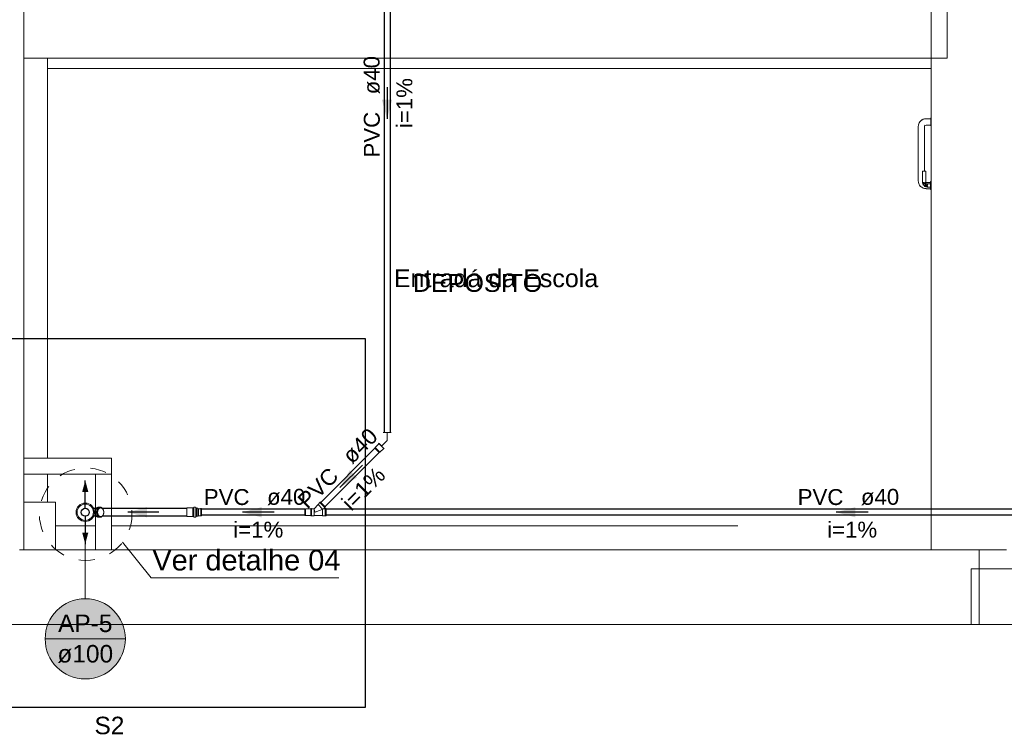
# Model space of a CAD drawing. Header units: millimetres. Extents: x -261 to 187, y -214 to 106.
# Tile 313 of 656: x -221.87 to -215.68, y -90.3 to -85.84. Entities that reach past the tile are written whole.
import ezdxf

# ---------------------------------------------------------------- set-up
doc = ezdxf.new("R2010")
doc.units = ezdxf.units.MM
doc.header["$LTSCALE"] = 0.005
doc.header["$MEASUREMENT"] = 0
doc.linetypes.add('HIDDEN', pattern=[0.9525, 0.635, -0.3175])
doc.linetypes.add('NULL', pattern=[0])
doc.layers.get('0').update_dxf_attribs({"lineweight": 18})
for name, color, linetype, lineweight in [('Ambiente-Textos', 9, 'Continuous', 5), ('AP-Condutos', 4, 'Continuous', 25), ('AP-Conexões', 9, 'Continuous', 18), ('AP-Indicação coluna', 5, 'Continuous', 13), ('AP-Sentido conduto', 9, 'Continuous', 30), ('AP-Textos conduto', 7, 'Continuous', 9), ('AP-Textos conduto Ar condicionado', 7, 'Continuous', 9), ('DI-Detalhes', 1, 'Continuous', 30), ('IFC-Laje-Contorno', 9, 'Continuous', 5), ('IFC-Parede padrão-Contorno', 9, 'Continuous', 5), ('IFC-Parede-Contorno', 9, 'Continuous', 5), ('IFC-Pilar-Contorno', 9, 'Continuous', 5), ('IFC-Porta-Contorno', 9, 'Continuous', 5), ('IFC-Viga-Contorno', 9, 'Continuous', 5), ('Simbolos', 5, 'Continuous', 20), ('Simbolos_int', 174, 'Continuous', 5), ('Textos', 7, 'Continuous', 9)]:
    doc.layers.add(name, color=color, linetype=linetype, lineweight=lineweight)
doc.styles.add('Arial', font='arial.ttf')

msp = doc.modelspace()

# ---------------------------------------------------------------- hatches: boundary and pattern name
at = {"layer": 'AP-Condutos', "linetype": 'Continuous'}
for points in [[(-221.4568, -88.7388), (-221.4762, -88.8113), (-221.4374, -88.8113)], [(-221.4568, -89.1388), (-221.4374, -89.0664), (-221.4762, -89.0664)]]:
    msp.add_hatch(color=151, dxfattribs=at).paths.add_polyline_path(points)
at = {"layer": 'AP-Indicação coluna', "linetype": 'Continuous'}
msp.add_hatch(color=161, dxfattribs=at).paths.add_polyline_path([(-221.2047, -89.7347), (-221.2056, -89.7127), (-221.2085, -89.6909), (-221.2133, -89.6694), (-221.2199, -89.6485), (-221.2283, -89.6281), (-221.2384, -89.6086), (-221.2503, -89.5901), (-221.2636, -89.5726), (-221.2785, -89.5564), (-221.2947, -89.5416), (-221.3122, -89.5282), (-221.3307, -89.5163), (-221.3502, -89.5062), (-221.3705, -89.4978), (-221.3915, -89.4912), (-221.413, -89.4864), (-221.4348, -89.4835), (-221.4568, -89.4826), (-221.4787, -89.4835), (-221.5005, -89.4864), (-221.522, -89.4912), (-221.543, -89.4978), (-221.5633, -89.5062), (-221.5828, -89.5163), (-221.6014, -89.5282), (-221.6188, -89.5416), (-221.635, -89.5564), (-221.6499, -89.5726), (-221.6633, -89.5901), (-221.6751, -89.6086), (-221.6853, -89.6281), (-221.6937, -89.6485), (-221.7003, -89.6694), (-221.705, -89.6909), (-221.7079, -89.7127), (-221.7089, -89.7347), (-221.7079, -89.7566), (-221.705, -89.7785), (-221.7003, -89.7999), (-221.6937, -89.8209), (-221.6853, -89.8412), (-221.6751, -89.8607), (-221.6633, -89.8793), (-221.6499, -89.8967), (-221.635, -89.9129), (-221.6188, -89.9278), (-221.6014, -89.9412), (-221.5828, -89.953), (-221.5633, -89.9632), (-221.543, -89.9716), (-221.522, -89.9782), (-221.5005, -89.9829), (-221.4787, -89.9858), (-221.4568, -89.9868), (-221.4348, -89.9858), (-221.413, -89.9829), (-221.3915, -89.9782), (-221.3705, -89.9716), (-221.3502, -89.9632), (-221.3307, -89.953), (-221.3122, -89.9412), (-221.2947, -89.9278), (-221.2785, -89.9129), (-221.2636, -89.8967), (-221.2503, -89.8793), (-221.2384, -89.8607), (-221.2283, -89.8412), (-221.2199, -89.8209), (-221.2133, -89.7999), (-221.2085, -89.7785), (-221.2056, -89.7566)])
at = {"layer": 'AP-Sentido conduto', "linetype": 'Continuous'}
for points in [[(-219.5609, -86.4672), (-219.5286, -86.3464), (-219.5933, -86.3464)], [(-219.8574, -88.7837), (-219.7492, -88.7212), (-219.7949, -88.6755)], [(-221.19, -88.9388), (-221.0693, -88.9712), (-221.0693, -88.9065)], [(-220.4697, -88.9388), (-220.349, -88.9712), (-220.349, -88.9065)], [(-216.7387, -88.9388), (-216.618, -88.9712), (-216.618, -88.9065)]]:
    msp.add_hatch(color=7, dxfattribs=at).paths.add_polyline_path(points)

# ---------------------------------------------------------------- linework, layer by layer
for p, q in [((-220.7575, -88.9135), (-220.7505, -88.9135)), ((-220.7575, -88.9135), (-220.7575, -88.9642)), ((-220.7505, -88.9135), (-220.7505, -88.9642)), ((-220.7505, -88.9135), (-220.7475, -88.9164)), ((-220.7461, -88.917), (-220.732, -88.917)), ((-220.7461, -88.917), (-220.7461, -88.9606)), ((-220.732, -88.917), (-220.731, -88.916)), ((-220.731, -88.916), (-220.727, -88.916)), ((-220.731, -88.916), (-220.731, -88.9616)), ((-220.727, -88.916), (-220.727, -88.9616)), ((-220.7575, -88.9642), (-220.7505, -88.9642)), ((-220.7505, -88.9642), (-220.7475, -88.9612)), ((-220.7461, -88.9606), (-220.732, -88.9606)), ((-220.732, -88.9606), (-220.731, -88.9616)), ((-220.731, -88.9616), (-220.727, -88.9616)), ((-221.0431, -89.3519), (-221.2218, -89.1266)), ((-219.8645, -89.3519), (-221.0431, -89.3519))]:
    msp.add_line(p, q)
for points in [[(-220.7475, -88.9164), (-220.7474, -88.9166), (-220.7472, -88.9167), (-220.7471, -88.9168), (-220.7469, -88.9168), (-220.7468, -88.9169), (-220.7466, -88.917), (-220.7464, -88.917), (-220.7463, -88.917), (-220.7461, -88.917)], [(-220.7461, -88.9606), (-220.7463, -88.9606), (-220.7464, -88.9607), (-220.7466, -88.9607), (-220.7468, -88.9607), (-220.7469, -88.9608), (-220.7471, -88.9609), (-220.7472, -88.961), (-220.7474, -88.9611), (-220.7475, -88.9612)]]:
    msp.add_lwpolyline(points)
at = {"linetype": 'HIDDEN', "ltscale": 0.5}
msp.add_circle((-221.454, -88.9516), 0.2908, dxfattribs=at)
at = {"layer": 'AP-Condutos'}
for p, q in [((-219.5797, -84.3356), (-219.5797, -88.4372)), ((-219.5421, -84.3356), (-219.5421, -88.4372)), ((-219.6368, -88.5365), (-219.9775, -88.8772)), ((-219.6102, -88.5631), (-219.9509, -88.9038)), ((-220.8195, -88.9151), (-221.3483, -88.9151)), ((-220.0781, -88.92), (-220.727, -88.92)), ((-209.6759, -88.92), (-219.9441, -88.92)), ((-220.8195, -88.9626), (-221.3483, -88.9626)), ((-220.0781, -88.9576), (-220.727, -88.9576)), ((-209.6759, -88.9576), (-219.9441, -88.9576))]:
    msp.add_line(p, q, dxfattribs=at)
for points in [[(-221.4568, -88.9138), (-221.4568, -88.7388)], [(-221.4568, -88.9638), (-221.4568, -89.1388)]]:
    msp.add_lwpolyline(points, dxfattribs=at)
msp.add_circle((-221.4568, -88.9388), 0.025, dxfattribs=at)
msp.add_circle((-221.4568, -88.9388), 0.025, dxfattribs=at)
at = {"layer": 'AP-Conexões'}
for p, q in [((-219.5859, -88.4372), (-219.5359, -88.4372)), ((-219.5609, -88.4872), (-219.5609, -88.4372)), ((-219.5786, -88.5403), (-219.614, -88.5049)), ((-219.5609, -88.4872), (-219.5963, -88.5226))]:
    msp.add_line(p, q, dxfattribs=at)
at = {"layer": 'AP-Indicação coluna'}
for p, q in [((-221.4568, -89.4826), (-221.4568, -88.9965)), ((-221.7089, -89.7347), (-221.2047, -89.7347))]:
    msp.add_line(p, q, dxfattribs=at)
msp.add_circle((-221.4568, -89.7347), 0.2521, dxfattribs=at)
msp.add_circle((-221.4568, -89.7347), 0.2521, dxfattribs=at)
at = {"layer": 'AP-Sentido conduto'}
for points in [[(-219.5609, -86.2672), (-219.5609, -86.4672)], [(-219.716, -88.6423), (-219.8574, -88.7837)], [(-220.9937, -88.9388), (-221.19, -88.9388)], [(-220.2697, -88.9388), (-220.4697, -88.9388)], [(-216.5387, -88.9388), (-216.7387, -88.9388)]]:
    msp.add_lwpolyline(points, dxfattribs=at)
at = {"layer": 'DI-Detalhes'}
msp.add_lwpolyline([(-222.9144, -90.1642), (-219.6955, -90.1642), (-219.6955, -87.8479), (-222.9144, -87.8479), (-222.9144, -90.1642)], dxfattribs=at)
at = {"layer": 'IFC-Laje-Contorno', "lineweight": 5}
for p, q in [((-221.8423, -88.5997), (-221.8423, -88.1285)), ((-221.8423, -88.5997), (-221.2916, -88.5997)), ((-221.2916, -89.1747), (-221.2916, -88.5997)), ((-217.3569, -89.1747), (-216.1412, -89.1747))]:
    msp.add_line(p, q, dxfattribs=at)
at = {"layer": 'IFC-Parede padrão-Contorno', "lineweight": 5}
for p, q in [((-221.8423, -88.306), (-221.8423, -76.3743)), ((-216.0412, -86.0686), (-216.0412, -85.6031)), ((-221.8423, -86.0854), (-220.1406, -86.0854)), ((-220.1406, -86.0854), (-219.4518, -86.0854)), ((-219.4518, -86.0854), (-218.1807, -86.0854)), ((-218.1807, -86.0854), (-216.9794, -86.0854)), ((-216.9794, -86.0854), (-216.0483, -86.0854)), ((-216.0483, -86.0854), (-216.0481, -86.0854)), ((-216.0481, -86.0854), (-216.0447, -86.0854)), ((-216.0447, -86.0854), (-216.0412, -86.0854)), ((-216.0412, -86.0854), (-216.0412, -86.0686)), ((-221.8423, -88.5942), (-221.8423, -88.306)), ((-221.8423, -88.811), (-221.8423, -88.5942)), ((-221.8423, -88.5997), (-221.5972, -88.5997)), ((-221.5972, -88.5997), (-221.4079, -88.5997)), ((-221.4079, -88.5997), (-221.2916, -88.5997)), ((-221.2916, -88.6341), (-221.2916, -88.5997)), ((-221.2916, -88.6552), (-221.2916, -88.6341)), ((-221.8423, -88.6997), (-221.5972, -88.6997)), ((-221.5972, -88.6997), (-221.4079, -88.6997)), ((-221.4079, -88.6997), (-221.2916, -88.6997)), ((-221.3916, -88.9111), (-221.3916, -88.6997)), ((-221.2916, -88.6997), (-221.2916, -88.6552)), ((-221.2916, -88.9111), (-221.2916, -88.6997)), ((-221.8423, -88.8503), (-221.8423, -88.811)), ((-221.8423, -88.9483), (-221.8423, -88.8503)), ((-221.8423, -89.0951), (-221.8423, -88.9483)), ((-221.3916, -89.0744), (-221.3916, -88.9111)), ((-221.2916, -89.0744), (-221.2916, -88.9111)), ((-221.3916, -89.1747), (-221.3916, -89.0744)), ((-221.2916, -89.1747), (-221.2916, -89.0744)), ((-221.8423, -89.129), (-221.8423, -89.0951)), ((-221.8423, -89.1747), (-221.8423, -89.129)), ((-221.8701, -89.1747), (-221.8423, -89.1747))]:
    msp.add_line(p, q, dxfattribs=at)
at = {"layer": 'IFC-Parede-Contorno', "lineweight": 5}
for p, q in [((-216.1412, -85.9532), (-216.1412, -83.1831)), ((-216.1412, -86.2961), (-216.1412, -85.9532)), ((-216.1412, -86.9884), (-216.1412, -86.2961)), ((-216.1412, -87.0279), (-216.1412, -86.9884)), ((-216.1412, -87.1542), (-216.1412, -87.0279)), ((-216.1412, -88.0553), (-216.1412, -87.1542)), ((-216.1412, -88.5141), (-216.1412, -88.0553)), ((-216.1412, -88.8835), (-216.1412, -88.5141)), ((-216.1412, -88.9916), (-216.1412, -88.8835)), ((-216.1412, -89.0453), (-216.1412, -88.9916)), ((-216.1412, -89.0561), (-216.1412, -89.0453)), ((-216.1412, -89.1362), (-216.1412, -89.0561)), ((-216.1412, -89.1513), (-216.1412, -89.1362)), ((-221.8683, -89.1747), (-216.7905, -89.1747)), ((-216.7905, -89.1747), (-216.4635, -89.1747)), ((-216.4635, -89.1747), (-216.1962, -89.1747)), ((-216.1962, -89.1747), (-216.179, -89.1747)), ((-216.179, -89.1747), (-215.8412, -89.1747)), ((-216.1412, -89.1747), (-216.1412, -89.1513)), ((-216.1147, -89.1747), (-215.6694, -89.1747)), ((-215.8412, -89.6447), (-215.8412, -89.1747)), ((-215.8412, -89.3761), (-215.8412, -89.1747)), ((-215.8912, -89.4555), (-215.8912, -89.2947)), ((-215.8912, -89.2947), (-211.1642, -89.2947)), ((-215.8412, -89.6447), (-215.8412, -89.3761)), ((-215.8912, -89.5723), (-215.8912, -89.4555)), ((-215.8912, -89.6447), (-215.8912, -89.5723)), ((-221.9695, -89.6447), (-216.179, -89.6447)), ((-216.179, -89.6447), (-215.8412, -89.6447)), ((-215.8912, -89.6447), (-211.1642, -89.6447))]:
    msp.add_line(p, q, dxfattribs=at)
at = {"layer": 'IFC-Pilar-Contorno', "lineweight": 5}
for p, q in [((-221.8437, -88.9176), (-221.8437, -88.8754)), ((-221.8437, -88.8754), (-221.8023, -88.8754)), ((-221.8023, -88.8754), (-221.6719, -88.8754)), ((-221.6719, -88.8754), (-221.6437, -88.8754)), ((-221.6437, -88.9375), (-221.6437, -88.8754)), ((-221.8437, -88.9797), (-221.8437, -88.9176)), ((-221.6437, -89.1332), (-221.6437, -88.9375)), ((-221.8437, -89.1754), (-221.8437, -88.9797)), ((-221.6437, -89.1754), (-221.6437, -89.1332)), ((-221.8437, -89.1754), (-221.8156, -89.1754)), ((-221.8156, -89.1754), (-221.6851, -89.1754)), ((-221.6851, -89.1754), (-221.6437, -89.1754))]:
    msp.add_line(p, q, dxfattribs=at)
at = {"layer": 'IFC-Porta-Contorno', "lineweight": 5}
for p, q in [((-216.2131, -86.4848), (-216.2096, -86.48)), ((-216.2096, -86.48), (-216.203, -86.4751)), ((-216.2096, -86.48), (-216.2054, -86.477)), ((-216.2054, -86.477), (-216.2015, -86.4746)), ((-216.203, -86.4751), (-216.2, -86.4736)), ((-216.2015, -86.4746), (-216.1934, -86.4692)), ((-216.1934, -86.4692), (-216.184, -86.4673)), ((-216.184, -86.4673), (-216.1742, -86.4654)), ((-216.184, -86.4673), (-216.1828, -86.4671)), ((-216.1828, -86.4671), (-216.1742, -86.4661)), ((-216.1742, -86.4654), (-216.1442, -86.4654)), ((-216.1442, -86.4604), (-216.1412, -86.4604)), ((-216.1442, -86.4612), (-216.1442, -86.4604)), ((-216.1442, -86.4637), (-216.1442, -86.4612)), ((-216.1442, -86.4677), (-216.1442, -86.4637)), ((-216.1442, -86.4729), (-216.1442, -86.4677)), ((-216.1442, -86.4789), (-216.1442, -86.4729)), ((-216.1442, -86.4854), (-216.1442, -86.4789)), ((-216.2242, -86.5154), (-216.2223, -86.5057)), ((-216.2242, -86.6716), (-216.2242, -86.5154)), ((-216.2235, -86.5154), (-216.2225, -86.5068)), ((-216.2225, -86.5068), (-216.2223, -86.5057)), ((-216.2225, -86.5066), (-216.2224, -86.5061)), ((-216.2224, -86.5061), (-216.2204, -86.4963)), ((-216.2204, -86.4963), (-216.215, -86.4882)), ((-216.2169, -86.491), (-216.2131, -86.4848)), ((-216.1842, -86.5154), (-216.1813, -86.5083)), ((-216.1842, -86.6716), (-216.1842, -86.5154)), ((-216.1835, -86.5107), (-216.1795, -86.5063)), ((-216.1813, -86.5083), (-216.1742, -86.5054)), ((-216.1742, -86.5054), (-216.1442, -86.5054)), ((-216.1442, -86.4919), (-216.1442, -86.4854)), ((-216.1442, -86.4979), (-216.1442, -86.4919)), ((-216.1442, -86.5031), (-216.1442, -86.4979)), ((-216.1442, -86.5071), (-216.1442, -86.5031)), ((-216.1442, -86.5095), (-216.1442, -86.5071)), ((-216.1442, -86.5104), (-216.1442, -86.5095)), ((-216.1442, -86.5104), (-216.1412, -86.5104)), ((-216.2242, -86.6992), (-216.2242, -86.6716)), ((-216.2242, -86.8554), (-216.2242, -86.6992)), ((-216.1842, -86.6992), (-216.1842, -86.6716)), ((-216.1842, -86.7954), (-216.1842, -86.6992)), ((-216.1962, -86.8654), (-216.1962, -86.7954)), ((-216.1962, -86.7954), (-216.1959, -86.7954)), ((-216.1959, -86.7954), (-216.1949, -86.7954)), ((-216.1949, -86.7954), (-216.1933, -86.7954)), ((-216.1933, -86.7954), (-216.1912, -86.7954)), ((-216.1912, -86.7954), (-216.1888, -86.7954)), ((-216.1888, -86.7954), (-216.1862, -86.7954)), ((-216.1862, -86.7954), (-216.1836, -86.7954)), ((-216.1836, -86.7954), (-216.1812, -86.7954)), ((-216.1812, -86.7954), (-216.1792, -86.7954)), ((-216.1792, -86.7954), (-216.1776, -86.7954)), ((-216.1776, -86.7954), (-216.1766, -86.7954)), ((-216.1766, -86.7954), (-216.1762, -86.7954)), ((-216.1762, -86.8654), (-216.1762, -86.7954)), ((-216.2242, -86.8554), (-216.2223, -86.8651)), ((-216.2235, -86.8554), (-216.2225, -86.864)), ((-216.2225, -86.864), (-216.2223, -86.8651)), ((-216.2223, -86.8651), (-216.2204, -86.8745)), ((-216.2204, -86.8745), (-216.215, -86.8826)), ((-216.216, -86.8812), (-216.2146, -86.8842)), ((-216.215, -86.8826), (-216.2127, -86.8866)), ((-216.2146, -86.8842), (-216.2096, -86.8908)), ((-216.2127, -86.8866), (-216.2096, -86.8908)), ((-216.2096, -86.8908), (-216.2048, -86.8943)), ((-216.2048, -86.8943), (-216.1986, -86.8981)), ((-216.2015, -86.8962), (-216.1934, -86.9016)), ((-216.1962, -86.8654), (-216.1957, -86.8675)), ((-216.1957, -86.8675), (-216.1951, -86.8696)), ((-216.1951, -86.8696), (-216.1912, -86.8654)), ((-216.1951, -86.8696), (-216.1939, -86.8739)), ((-216.1949, -86.8654), (-216.1933, -86.8654)), ((-216.1939, -86.8739), (-216.1912, -86.8654)), ((-216.1939, -86.8739), (-216.1862, -86.8654)), ((-216.1939, -86.8739), (-216.1922, -86.8804)), ((-216.1934, -86.9016), (-216.1835, -86.9036)), ((-216.1933, -86.8654), (-216.1912, -86.8654)), ((-216.1922, -86.8804), (-216.1867, -86.8859)), ((-216.1912, -86.8654), (-216.1888, -86.8654)), ((-216.1895, -86.8737), (-216.1776, -86.8654)), ((-216.1895, -86.8737), (-216.1862, -86.8654)), ((-216.1895, -86.8737), (-216.1807, -86.8747)), ((-216.1895, -86.8737), (-216.1872, -86.8808)), ((-216.1888, -86.8654), (-216.1862, -86.8654)), ((-216.1872, -86.8808), (-216.1832, -86.883)), ((-216.1867, -86.8859), (-216.184, -86.8886)), ((-216.184, -86.8886), (-216.1832, -86.883)), ((-216.184, -86.8886), (-216.1768, -86.883)), ((-216.184, -86.8886), (-216.1812, -86.8914)), ((-216.184, -86.9035), (-216.1742, -86.9054)), ((-216.184, -86.9035), (-216.1828, -86.9037)), ((-216.1835, -86.9036), (-216.1831, -86.9036)), ((-216.1832, -86.883), (-216.1753, -86.8764)), ((-216.1832, -86.883), (-216.1768, -86.883)), ((-216.1828, -86.9037), (-216.1742, -86.9047)), ((-216.1812, -86.8654), (-216.1792, -86.8654)), ((-216.1812, -86.8914), (-216.1745, -86.8887)), ((-216.1812, -86.8914), (-216.1747, -86.8931)), ((-216.1807, -86.8747), (-216.1776, -86.8654)), ((-216.1807, -86.8747), (-216.1762, -86.8654)), ((-216.1807, -86.8747), (-216.1733, -86.8725)), ((-216.1807, -86.8747), (-216.1753, -86.8764)), ((-216.1792, -86.8654), (-216.1776, -86.8654)), ((-216.1768, -86.883), (-216.1745, -86.8887)), ((-216.1762, -86.8646), (-216.1742, -86.8654)), ((-216.1762, -86.8654), (-216.1748, -86.8689)), ((-216.1753, -86.8764), (-216.171, -86.8773)), ((-216.1748, -86.8689), (-216.1733, -86.8725)), ((-216.1747, -86.8931), (-216.1662, -86.8854)), ((-216.1747, -86.8931), (-216.1662, -86.8904)), ((-216.1747, -86.8931), (-216.1705, -86.8943)), ((-216.1745, -86.8887), (-216.1662, -86.8783)), ((-216.1745, -86.8887), (-216.1662, -86.8854)), ((-216.1742, -86.8654), (-216.1462, -86.8654)), ((-216.1742, -86.9054), (-216.1462, -86.9054)), ((-216.1733, -86.8725), (-216.1698, -86.8739)), ((-216.171, -86.8773), (-216.1662, -86.8754)), ((-216.171, -86.8773), (-216.1662, -86.8783)), ((-216.1705, -86.8943), (-216.1662, -86.8904)), ((-216.1705, -86.8943), (-216.1683, -86.8948)), ((-216.1698, -86.8739), (-216.1662, -86.8754)), ((-216.1683, -86.8948), (-216.1662, -86.8954)), ((-216.1662, -86.8754), (-216.1462, -86.8754)), ((-216.1662, -86.8804), (-216.1662, -86.8783)), ((-216.1662, -86.888), (-216.1662, -86.8854)), ((-216.1662, -86.8904), (-216.1662, -86.888)), ((-216.1662, -86.8925), (-216.1662, -86.8904)), ((-216.1662, -86.8941), (-216.1662, -86.8925)), ((-216.1662, -86.8954), (-216.1462, -86.8954)), ((-216.1462, -86.8604), (-216.1412, -86.8604)), ((-216.1462, -86.8612), (-216.1462, -86.8604)), ((-216.1462, -86.8637), (-216.1462, -86.8612)), ((-216.1462, -86.8677), (-216.1462, -86.8637)), ((-216.1462, -86.8729), (-216.1462, -86.8677)), ((-216.1462, -86.8789), (-216.1462, -86.8729)), ((-216.1462, -86.8854), (-216.1462, -86.8789)), ((-216.1462, -86.8919), (-216.1462, -86.8854)), ((-216.1462, -86.8979), (-216.1462, -86.8919)), ((-216.1462, -86.9031), (-216.1462, -86.8979)), ((-216.1462, -86.9071), (-216.1462, -86.9031)), ((-216.1462, -86.9095), (-216.1462, -86.9071)), ((-216.1462, -86.9104), (-216.1462, -86.9095)), ((-216.1462, -86.9104), (-216.1412, -86.9104))]:
    msp.add_line(p, q, dxfattribs=at)
at = {"layer": 'IFC-Viga-Contorno', "lineweight": 5}
for p, q in [((-221.6937, -88.5997), (-221.6937, -86.0854)), ((-221.6937, -86.1504), (-216.1412, -86.1504)), ((-221.6937, -88.8754), (-221.6937, -88.6997)), ((-221.6437, -89.0247), (-221.3916, -89.0247)), ((-221.2916, -89.0247), (-217.3569, -89.0247))]:
    msp.add_line(p, q, dxfattribs=at)
at = {"layer": 'Simbolos'}
for p, q in [((-219.6113, -88.5076), (-219.6353, -88.5317)), ((-219.6113, -88.5076), (-219.5813, -88.5376)), ((-219.6353, -88.5317), (-219.6376, -88.5357)), ((-219.6053, -88.5616), (-219.6094, -88.564)), ((-219.5813, -88.5376), (-219.6053, -88.5616)), ((-219.9937, -88.8909), (-220.0193, -88.9164)), ((-219.9831, -88.8786), (-219.9937, -88.8892)), ((-219.9937, -88.8892), (-219.9937, -88.8909)), ((-219.9803, -88.8743), (-219.9831, -88.8772)), ((-219.9831, -88.8772), (-219.9831, -88.8786)), ((-219.9803, -88.8743), (-219.948, -88.9066)), ((-221.405, -88.9135), (-221.395, -88.9135)), ((-221.3879, -88.9115), (-221.3835, -88.9115)), ((-221.3632, -88.907), (-221.3721, -88.907)), ((-220.7804, -88.9117), (-220.8195, -88.9117)), ((-220.7802, -88.9115), (-220.7804, -88.9117)), ((-220.7756, -88.9115), (-220.7802, -88.9115)), ((-220.7743, -88.9079), (-220.7746, -88.9106)), ((-220.7646, -88.907), (-220.7733, -88.907)), ((-220.7636, -88.9078), (-220.7628, -88.9107)), ((-220.7575, -88.9115), (-220.7618, -88.9115)), ((-220.7575, -88.9115), (-220.7575, -88.9662)), ((-220.0736, -88.9176), (-220.0781, -88.9188)), ((-220.0396, -88.9176), (-220.0736, -88.9176)), ((-220.0396, -88.916), (-220.0356, -88.916)), ((-220.0396, -88.9616), (-220.0396, -88.916)), ((-220.0396, -88.9176), (-220.0396, -88.96)), ((-220.0356, -88.916), (-220.0346, -88.917)), ((-220.0346, -88.917), (-220.0207, -88.917)), ((-219.9523, -88.9094), (-219.9582, -88.9153)), ((-219.9491, -88.917), (-219.9575, -88.917)), ((-219.9509, -88.9094), (-219.9523, -88.9094)), ((-219.948, -88.9066), (-219.9509, -88.9094)), ((-219.9481, -88.916), (-219.9491, -88.917)), ((-219.9441, -88.916), (-219.9481, -88.916)), ((-219.9441, -88.9616), (-219.9441, -88.916)), ((-221.405, -88.9642), (-221.395, -88.9642)), ((-221.3835, -88.9662), (-221.3879, -88.9662)), ((-221.3632, -88.9706), (-221.3721, -88.9706)), ((-220.7804, -88.966), (-220.8195, -88.966)), ((-220.7802, -88.9662), (-220.7804, -88.966)), ((-220.7756, -88.9662), (-220.7802, -88.9662)), ((-220.7743, -88.9697), (-220.7746, -88.9671)), ((-220.7646, -88.9706), (-220.7733, -88.9706)), ((-220.7636, -88.9699), (-220.7628, -88.9669)), ((-220.7575, -88.9662), (-220.7618, -88.9662)), ((-220.0736, -88.96), (-220.0781, -88.9588)), ((-220.0396, -88.96), (-220.0736, -88.96)), ((-220.0396, -88.9616), (-220.0356, -88.9616)), ((-220.0356, -88.9616), (-220.0346, -88.9606)), ((-220.0346, -88.9606), (-220.0196, -88.9606)), ((-220.0196, -88.9606), (-220.0184, -88.9594)), ((-220.0184, -88.9594), (-219.9653, -88.9594)), ((-219.9641, -88.9606), (-219.9653, -88.9594)), ((-219.9491, -88.9606), (-219.9641, -88.9606)), ((-219.9481, -88.9616), (-219.9491, -88.9606)), ((-219.9441, -88.9616), (-219.9481, -88.9616))]:
    msp.add_line(p, q, dxfattribs=at)
for points in [[(-221.3879, -88.9115), (-221.3887, -88.9115), (-221.3895, -88.9116), (-221.3903, -88.9117), (-221.3911, -88.9119), (-221.3919, -88.9121), (-221.3927, -88.9123), (-221.3934, -88.9126), (-221.3942, -88.913), (-221.3949, -88.9134)], [(-221.3721, -88.907), (-221.3731, -88.9071), (-221.374, -88.9071), (-221.375, -88.9073), (-221.3759, -88.9075), (-221.3768, -88.9077), (-221.3777, -88.908), (-221.3786, -88.9084), (-221.3795, -88.9088), (-221.3803, -88.9092)], [(-221.3551, -88.9092), (-221.3559, -88.9088), (-221.3567, -88.9084), (-221.3576, -88.908), (-221.3585, -88.9077), (-221.3594, -88.9075), (-221.3604, -88.9073), (-221.3613, -88.9071), (-221.3623, -88.9071), (-221.3632, -88.907)], [(-221.3473, -88.9163), (-221.348, -88.9154), (-221.3488, -88.9145), (-221.3496, -88.9136), (-221.3504, -88.9128), (-221.3512, -88.912), (-221.3521, -88.9112), (-221.3531, -88.9105), (-221.3541, -88.9099), (-221.3551, -88.9092)], [(-221.3425, -88.9262), (-221.3429, -88.9251), (-221.3433, -88.9239), (-221.3438, -88.9228), (-221.3443, -88.9216), (-221.3448, -88.9205), (-221.3454, -88.9194), (-221.346, -88.9184), (-221.3466, -88.9173), (-221.3473, -88.9163)], [(-221.3473, -88.9613), (-221.3466, -88.9603), (-221.346, -88.9593), (-221.3454, -88.9582), (-221.3448, -88.9571), (-221.3443, -88.956), (-221.3438, -88.9549), (-221.3433, -88.9538), (-221.3429, -88.9526), (-221.3425, -88.9514)], [(-221.3418, -88.9292), (-221.3419, -88.9288), (-221.3419, -88.9285), (-221.342, -88.9282), (-221.3421, -88.9279), (-221.3422, -88.9275), (-221.3423, -88.9272), (-221.3424, -88.9269), (-221.3424, -88.9266), (-221.3425, -88.9262)], [(-221.3425, -88.9514), (-221.3424, -88.9511), (-221.3424, -88.9508), (-221.3423, -88.9505), (-221.3422, -88.9501), (-221.3421, -88.9498), (-221.342, -88.9495), (-221.3419, -88.9491), (-221.3419, -88.9488), (-221.3418, -88.9485)], [(-221.3406, -88.9388), (-221.3406, -88.9376), (-221.3406, -88.9364), (-221.3407, -88.9352), (-221.3409, -88.934), (-221.341, -88.9327), (-221.3412, -88.9315), (-221.3415, -88.9304), (-221.3418, -88.9292), (-221.3421, -88.928)], [(-221.3421, -88.9497), (-221.3418, -88.9485), (-221.3415, -88.9473), (-221.3412, -88.9461), (-221.341, -88.9449), (-221.3409, -88.9437), (-221.3407, -88.9425), (-221.3406, -88.9413), (-221.3406, -88.94), (-221.3406, -88.9388)], [(-220.7756, -88.9115), (-220.7754, -88.9115), (-220.7752, -88.9114), (-220.7751, -88.9114), (-220.7749, -88.9113), (-220.7748, -88.9112), (-220.7747, -88.911), (-220.7746, -88.9109), (-220.7746, -88.9107), (-220.7746, -88.9106)], [(-220.7733, -88.907), (-220.7735, -88.907), (-220.7736, -88.9071), (-220.7738, -88.9071), (-220.7739, -88.9072), (-220.7741, -88.9073), (-220.7742, -88.9075), (-220.7742, -88.9076), (-220.7743, -88.9078), (-220.7743, -88.9079)], [(-220.7636, -88.9078), (-220.7636, -88.9076), (-220.7637, -88.9075), (-220.7638, -88.9074), (-220.7639, -88.9073), (-220.764, -88.9072), (-220.7641, -88.9071), (-220.7643, -88.9071), (-220.7644, -88.907), (-220.7646, -88.907)], [(-220.7628, -88.9107), (-220.7627, -88.9109), (-220.7627, -88.911), (-220.7626, -88.9111), (-220.7625, -88.9112), (-220.7624, -88.9113), (-220.7623, -88.9114), (-220.7621, -88.9114), (-220.762, -88.9115), (-220.7618, -88.9115)], [(-220.0207, -88.917), (-220.0205, -88.917), (-220.0203, -88.917), (-220.0202, -88.917), (-220.02, -88.9169), (-220.0198, -88.9168), (-220.0197, -88.9168), (-220.0195, -88.9167), (-220.0194, -88.9166), (-220.0193, -88.9164)], [(-219.9582, -88.9153), (-219.9583, -88.9154), (-219.9583, -88.9155), (-219.9584, -88.9156), (-219.9584, -88.9158), (-219.9585, -88.9159), (-219.9585, -88.916), (-219.9585, -88.9162), (-219.9584, -88.9163), (-219.9584, -88.9164), (-219.9583, -88.9165), (-219.9583, -88.9166), (-219.9582, -88.9167), (-219.9581, -88.9168), (-219.958, -88.9169), (-219.9579, -88.9169), (-219.9577, -88.917), (-219.9576, -88.917), (-219.9575, -88.917)], [(-221.3949, -88.9643), (-221.3942, -88.9647), (-221.3934, -88.965), (-221.3927, -88.9653), (-221.3919, -88.9656), (-221.3911, -88.9658), (-221.3903, -88.966), (-221.3895, -88.9661), (-221.3887, -88.9661), (-221.3879, -88.9662)], [(-221.3803, -88.9684), (-221.3795, -88.9689), (-221.3786, -88.9693), (-221.3777, -88.9696), (-221.3768, -88.9699), (-221.3759, -88.9702), (-221.375, -88.9704), (-221.374, -88.9705), (-221.3731, -88.9706), (-221.3721, -88.9706)], [(-221.3632, -88.9706), (-221.3623, -88.9706), (-221.3613, -88.9705), (-221.3604, -88.9704), (-221.3594, -88.9702), (-221.3585, -88.9699), (-221.3576, -88.9696), (-221.3567, -88.9693), (-221.3559, -88.9689), (-221.3551, -88.9684)], [(-221.3551, -88.9684), (-221.3541, -88.9678), (-221.3531, -88.9671), (-221.3521, -88.9664), (-221.3512, -88.9657), (-221.3504, -88.9649), (-221.3496, -88.964), (-221.3488, -88.9632), (-221.348, -88.9623), (-221.3473, -88.9613)], [(-220.7746, -88.9671), (-220.7746, -88.9669), (-220.7746, -88.9668), (-220.7747, -88.9666), (-220.7748, -88.9665), (-220.7749, -88.9664), (-220.7751, -88.9663), (-220.7752, -88.9662), (-220.7754, -88.9662), (-220.7756, -88.9662)], [(-220.7743, -88.9697), (-220.7743, -88.9699), (-220.7742, -88.97), (-220.7742, -88.9702), (-220.7741, -88.9703), (-220.7739, -88.9704), (-220.7738, -88.9705), (-220.7736, -88.9706), (-220.7735, -88.9706), (-220.7733, -88.9706)], [(-220.7646, -88.9706), (-220.7644, -88.9706), (-220.7643, -88.9706), (-220.7641, -88.9705), (-220.764, -88.9705), (-220.7639, -88.9704), (-220.7638, -88.9703), (-220.7637, -88.9701), (-220.7636, -88.97), (-220.7636, -88.9699)], [(-220.7618, -88.9662), (-220.762, -88.9662), (-220.7621, -88.9662), (-220.7623, -88.9663), (-220.7624, -88.9663), (-220.7625, -88.9664), (-220.7626, -88.9665), (-220.7627, -88.9666), (-220.7627, -88.9668), (-220.7628, -88.9669)]]:
    msp.add_lwpolyline(points, dxfattribs=at)
msp.add_circle((-221.4568, -88.9388), 0.0576, dxfattribs=at)
msp.add_circle((-221.4568, -88.9388), 0.0576, dxfattribs=at)
at = {"layer": 'Simbolos_int'}
for p, q in [((-219.6376, -88.5357), (-219.6094, -88.564)), ((-219.6353, -88.5317), (-219.6053, -88.5616)), ((-219.9937, -88.8909), (-219.9653, -88.9193)), ((-219.9831, -88.8786), (-219.9523, -88.9094)), ((-220.8195, -88.9117), (-220.8195, -88.966)), ((-220.7802, -88.9115), (-220.7802, -88.9662)), ((-220.7746, -88.9115), (-220.7746, -88.9662)), ((-220.7626, -88.9115), (-220.7626, -88.9662)), ((-220.0781, -88.9188), (-220.0781, -88.9588)), ((-220.0736, -88.9176), (-220.0736, -88.96)), ((-220.0346, -88.9606), (-220.0346, -88.917)), ((-220.02, -88.9169), (-220.0125, -88.9388)), ((-220.0184, -88.9594), (-220.0184, -88.9216)), ((-219.9584, -88.9164), (-220.0125, -88.9388)), ((-219.9653, -88.9594), (-219.9653, -88.9193)), ((-219.9491, -88.9606), (-219.9491, -88.917))]:
    msp.add_line(p, q, dxfattribs=at)
for points in [[(-221.4015, -88.9195), (-221.4016, -88.9196), (-221.4017, -88.9197), (-221.4017, -88.9198), (-221.4018, -88.9199), (-221.4019, -88.92), (-221.402, -88.9201), (-221.402, -88.9202), (-221.4021, -88.9203), (-221.4022, -88.9204)], [(-221.3949, -88.9134), (-221.3957, -88.9139), (-221.3966, -88.9145), (-221.3974, -88.9151), (-221.3982, -88.9157), (-221.3989, -88.9164), (-221.3996, -88.9171), (-221.4003, -88.9179), (-221.4009, -88.9187), (-221.4015, -88.9195)], [(-221.3928, -88.9262), (-221.3932, -88.9276), (-221.3935, -88.929), (-221.3938, -88.9304), (-221.3941, -88.9318), (-221.3943, -88.9332), (-221.3944, -88.9346), (-221.3945, -88.936), (-221.3946, -88.9374), (-221.3946, -88.9388)], [(-221.3946, -88.9388), (-221.3946, -88.9402), (-221.3945, -88.9417), (-221.3944, -88.9431), (-221.3943, -88.9445), (-221.3941, -88.9459), (-221.3938, -88.9473), (-221.3935, -88.9487), (-221.3932, -88.9501), (-221.3928, -88.9514)], [(-221.388, -88.9163), (-221.3887, -88.9173), (-221.3894, -88.9184), (-221.39, -88.9194), (-221.3906, -88.9205), (-221.3911, -88.9216), (-221.3916, -88.9228), (-221.392, -88.9239), (-221.3924, -88.9251), (-221.3928, -88.9262)], [(-221.3928, -88.9514), (-221.3924, -88.9526), (-221.392, -88.9538), (-221.3916, -88.9549), (-221.3911, -88.956), (-221.3906, -88.9571), (-221.39, -88.9582), (-221.3894, -88.9593), (-221.3887, -88.9603), (-221.388, -88.9613)], [(-221.3803, -88.9092), (-221.3813, -88.9099), (-221.3823, -88.9105), (-221.3832, -88.9112), (-221.3841, -88.912), (-221.385, -88.9128), (-221.3858, -88.9136), (-221.3866, -88.9145), (-221.3873, -88.9154), (-221.388, -88.9163)], [(-221.3839, -88.9262), (-221.3843, -88.9276), (-221.3846, -88.929), (-221.3849, -88.9304), (-221.3851, -88.9318), (-221.3853, -88.9332), (-221.3855, -88.9346), (-221.3856, -88.936), (-221.3857, -88.9374), (-221.3857, -88.9388)], [(-221.3857, -88.9388), (-221.3857, -88.9402), (-221.3856, -88.9417), (-221.3855, -88.9431), (-221.3853, -88.9445), (-221.3851, -88.9459), (-221.3849, -88.9473), (-221.3846, -88.9487), (-221.3843, -88.9501), (-221.3839, -88.9514)], [(-221.3791, -88.9163), (-221.3798, -88.9173), (-221.3805, -88.9184), (-221.3811, -88.9194), (-221.3816, -88.9205), (-221.3822, -88.9216), (-221.3827, -88.9228), (-221.3831, -88.9239), (-221.3835, -88.9251), (-221.3839, -88.9262)], [(-221.3839, -88.9514), (-221.3835, -88.9526), (-221.3831, -88.9538), (-221.3827, -88.9549), (-221.3822, -88.956), (-221.3816, -88.9571), (-221.3811, -88.9582), (-221.3805, -88.9593), (-221.3798, -88.9603), (-221.3791, -88.9613)], [(-221.3777, -88.928), (-221.378, -88.9292), (-221.3783, -88.9304), (-221.3785, -88.9315), (-221.3788, -88.9327), (-221.3789, -88.934), (-221.3791, -88.9352), (-221.3792, -88.9364), (-221.3792, -88.9376), (-221.3792, -88.9388)], [(-221.3792, -88.9388), (-221.3792, -88.94), (-221.3792, -88.9413), (-221.3791, -88.9425), (-221.3789, -88.9437), (-221.3788, -88.9449), (-221.3785, -88.9461), (-221.3783, -88.9473), (-221.378, -88.9485), (-221.3777, -88.9497)], [(-221.3714, -88.9092), (-221.3724, -88.9099), (-221.3734, -88.9105), (-221.3743, -88.9112), (-221.3752, -88.912), (-221.3761, -88.9128), (-221.3769, -88.9136), (-221.3777, -88.9145), (-221.3784, -88.9154), (-221.3791, -88.9163)], [(-221.3736, -88.9195), (-221.3742, -88.9204), (-221.3747, -88.9212), (-221.3752, -88.9222), (-221.3757, -88.9231), (-221.3762, -88.924), (-221.3766, -88.925), (-221.377, -88.926), (-221.3774, -88.927), (-221.3777, -88.928)], [(-221.3777, -88.9497), (-221.3774, -88.9507), (-221.377, -88.9517), (-221.3766, -88.9526), (-221.3762, -88.9536), (-221.3757, -88.9546), (-221.3752, -88.9555), (-221.3747, -88.9564), (-221.3742, -88.9573), (-221.3736, -88.9582)], [(-221.3669, -88.9134), (-221.3678, -88.9139), (-221.3686, -88.9145), (-221.3694, -88.9151), (-221.3702, -88.9157), (-221.3709, -88.9164), (-221.3716, -88.9171), (-221.3723, -88.9179), (-221.373, -88.9187), (-221.3736, -88.9195)], [(-221.3632, -88.907), (-221.3642, -88.9071), (-221.3651, -88.9071), (-221.3661, -88.9073), (-221.367, -88.9075), (-221.3679, -88.9077), (-221.3688, -88.908), (-221.3697, -88.9084), (-221.3706, -88.9088), (-221.3714, -88.9092)], [(-221.3599, -88.9115), (-221.3607, -88.9115), (-221.3615, -88.9116), (-221.3623, -88.9117), (-221.3631, -88.9119), (-221.3639, -88.9121), (-221.3647, -88.9123), (-221.3655, -88.9126), (-221.3662, -88.913), (-221.3669, -88.9134)], [(-221.3529, -88.9134), (-221.3536, -88.913), (-221.3543, -88.9126), (-221.3551, -88.9123), (-221.3559, -88.9121), (-221.3567, -88.9119), (-221.3575, -88.9117), (-221.3583, -88.9116), (-221.3591, -88.9115), (-221.3599, -88.9115)], [(-221.3462, -88.9195), (-221.3468, -88.9187), (-221.3475, -88.9179), (-221.3481, -88.9171), (-221.3489, -88.9164), (-221.3496, -88.9157), (-221.3504, -88.9151), (-221.3512, -88.9145), (-221.352, -88.9139), (-221.3529, -88.9134)], [(-221.3421, -88.928), (-221.3424, -88.927), (-221.3428, -88.926), (-221.3432, -88.925), (-221.3436, -88.924), (-221.344, -88.9231), (-221.3445, -88.9222), (-221.3451, -88.9212), (-221.3456, -88.9204), (-221.3462, -88.9195)], [(-221.3462, -88.9582), (-221.3456, -88.9573), (-221.3451, -88.9564), (-221.3445, -88.9555), (-221.344, -88.9546), (-221.3436, -88.9536), (-221.3432, -88.9526), (-221.3428, -88.9517), (-221.3424, -88.9507), (-221.3421, -88.9497)], [(-221.4022, -88.9573), (-221.4021, -88.9574), (-221.402, -88.9575), (-221.402, -88.9576), (-221.4019, -88.9577), (-221.4018, -88.9578), (-221.4017, -88.9579), (-221.4017, -88.958), (-221.4016, -88.9581), (-221.4015, -88.9582)], [(-221.4015, -88.9582), (-221.4009, -88.959), (-221.4003, -88.9598), (-221.3996, -88.9605), (-221.3989, -88.9612), (-221.3982, -88.9619), (-221.3974, -88.9626), (-221.3966, -88.9632), (-221.3957, -88.9637), (-221.3949, -88.9643)], [(-221.388, -88.9613), (-221.3873, -88.9623), (-221.3866, -88.9632), (-221.3858, -88.964), (-221.385, -88.9649), (-221.3841, -88.9657), (-221.3832, -88.9664), (-221.3823, -88.9671), (-221.3813, -88.9678), (-221.3803, -88.9684)], [(-221.3791, -88.9613), (-221.3784, -88.9623), (-221.3777, -88.9632), (-221.3769, -88.964), (-221.3761, -88.9649), (-221.3752, -88.9657), (-221.3743, -88.9664), (-221.3734, -88.9671), (-221.3724, -88.9678), (-221.3714, -88.9684)], [(-221.3736, -88.9582), (-221.373, -88.959), (-221.3723, -88.9598), (-221.3716, -88.9605), (-221.3709, -88.9612), (-221.3702, -88.9619), (-221.3694, -88.9626), (-221.3686, -88.9632), (-221.3678, -88.9637), (-221.3669, -88.9643)], [(-221.3714, -88.9684), (-221.3706, -88.9689), (-221.3697, -88.9693), (-221.3688, -88.9696), (-221.3679, -88.9699), (-221.367, -88.9702), (-221.3661, -88.9704), (-221.3651, -88.9705), (-221.3642, -88.9706), (-221.3632, -88.9706)], [(-221.3669, -88.9643), (-221.3662, -88.9647), (-221.3655, -88.965), (-221.3647, -88.9653), (-221.3639, -88.9656), (-221.3631, -88.9658), (-221.3623, -88.966), (-221.3615, -88.9661), (-221.3607, -88.9661), (-221.3599, -88.9662)], [(-221.3599, -88.9662), (-221.3591, -88.9661), (-221.3583, -88.9661), (-221.3575, -88.966), (-221.3567, -88.9658), (-221.3559, -88.9656), (-221.3551, -88.9653), (-221.3543, -88.965), (-221.3536, -88.9647), (-221.3529, -88.9643)], [(-221.3529, -88.9643), (-221.352, -88.9637), (-221.3512, -88.9632), (-221.3504, -88.9626), (-221.3496, -88.9619), (-221.3489, -88.9612), (-221.3481, -88.9605), (-221.3475, -88.9598), (-221.3468, -88.959), (-221.3462, -88.9582)]]:
    msp.add_lwpolyline(points, dxfattribs=at)
msp.add_circle((-221.4568, -88.9388), 0.0511, dxfattribs=at)
msp.add_circle((-221.4568, -88.9388), 0.0511, dxfattribs=at)

# ---------------------------------------------------------------- texts
at = {"layer": 'Ambiente-Textos', "linetype": 'NULL', "lineweight": 5, "char_height": 0.1125, "attachment_point": 8, "line_spacing_factor": 0.9, "style": 'Arial'}
for s, insert, width in [('Entrada da Escola', (-218.876, -87.5258), 2.598293), ('DEPÓSITO', (-218.9918, -87.5554), 1.654733)]:
    msp.add_mtext(s, dxfattribs=dict(at, insert=insert, width=width))
at = {"layer": 'AP-Indicação coluna', "linetype": 'NULL', "char_height": 0.11, "attachment_point": 8, "line_spacing_factor": 0.6, "style": 'Arial'}
for s, insert, width in [('AP-5', (-221.4568, -89.6934), 0.683308), ('ø100', (-221.4568, -89.886), 0.700412)]:
    msp.add_mtext(s, dxfattribs=dict(at, insert=insert, width=width))
at = {"layer": 'AP-Textos conduto', "linetype": 'NULL', "char_height": 0.1, "line_spacing_factor": 0.6, "style": 'Arial'}
for s, insert, width, attachment_point, rotation in [('ø40', (-219.6051, -86.3122), 0.481402, 7, 90.00021), ('i=1%', (-219.4008, -86.3672), 0.628963, 8, 90.00021), ('PVC', (-219.6051, -86.4222), 0.574695, 9, 90.00021), ('ø40', (-219.779, -88.6429), 0.481402, 7, 45.00011), ('PVC', (-219.8568, -88.7207), 0.574695, 9, 45.00011), ('i=1%', (-219.6735, -88.8263), 0.628963, 8, 45.00011)]:
    msp.add_mtext(s, dxfattribs=dict(at, insert=insert, width=width, attachment_point=attachment_point, rotation=rotation))
for s, insert, width, attachment_point in [('PVC', (-220.4247, -88.8947), 0.574695, 9), ('ø40', (-220.3147, -88.8947), 0.481402, 7), ('PVC', (-216.6937, -88.8947), 0.574695, 9), ('ø40', (-216.5837, -88.8947), 0.481402, 7), ('i=1%', (-220.3697, -89.099), 0.628963, 8), ('i=1%', (-216.6387, -89.099), 0.628963, 8)]:
    msp.add_mtext(s, dxfattribs=dict(at, insert=insert, width=width, attachment_point=attachment_point))
at = {"layer": 'AP-Textos conduto Ar condicionado', "linetype": 'NULL', "insert": (-221.0351, -89.3067), "char_height": 0.13, "width": 1.318422, "attachment_point": 7, "line_spacing_factor": 0.6, "style": 'Arial'}
msp.add_mtext('Ver detalhe 04', dxfattribs=at)
at = {"layer": 'Textos', "linetype": 'NULL', "insert": (-221.305, -90.3355), "char_height": 0.11, "width": 0.375945, "attachment_point": 8, "line_spacing_factor": 0.6, "style": 'Arial'}
msp.add_mtext('S2', dxfattribs=at)

doc.saveas('drawing.dxf')
